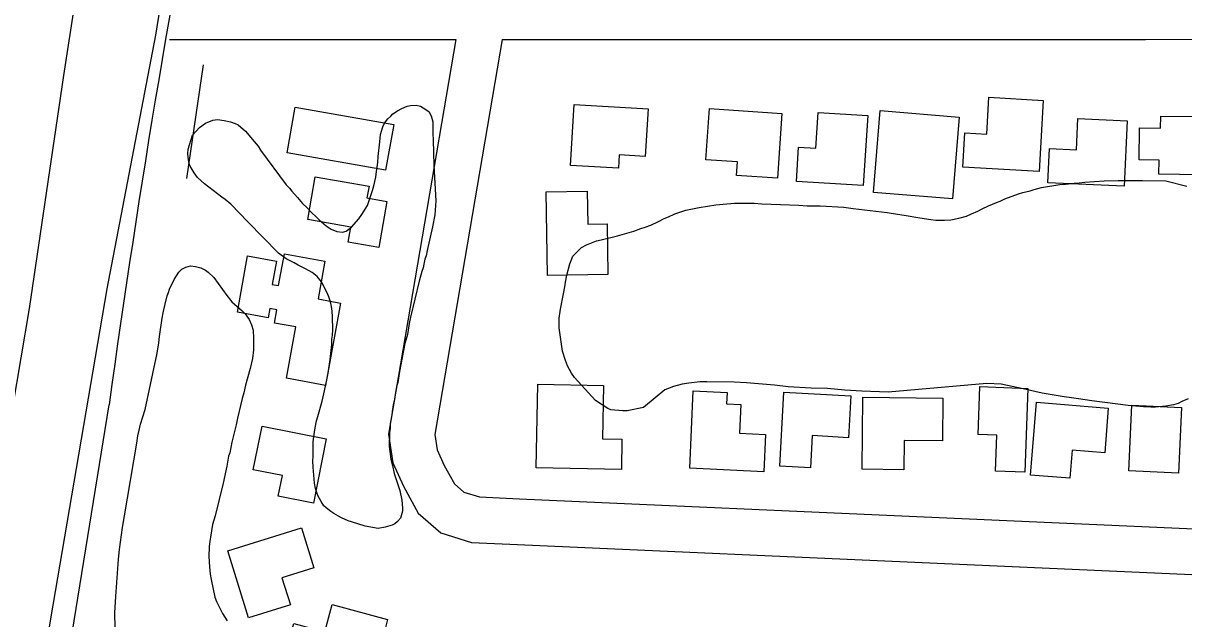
# Model space of a CAD drawing. Extents: x 3297716 to 3335574, y 688621 to 713991.
# Drawn here: x 3324704 to 3325465, y 697718 to 698108 of the extents above; entities that cross this region are included whole.
import ezdxf

# ---------------------------------------------------------------- set-up
doc = ezdxf.new("R2010")
doc.units = 0
for name, color, linetype in [('V-BLDG-OTLN', 7, 'Continuous'), ('V-LEVE-TOET', 7, 'Continuous'), ('V-ROAD-CNTR', 7, 'Continuous'), ('V-SITE-VEGE', 7, 'Continuous'), ('V-TOPO-SHOR', 7, 'Continuous')]:
    doc.layers.add(name, color=color, linetype=linetype)

msp = doc.modelspace()

# ---------------------------------------------------------------- linework, layer by layer
at = {"layer": 'V-BLDG-OTLN'}
for points in [[(3325336.89, 698059.82), (3325372.54, 698057.79), (3325369.88, 698011.12), (3325319.77, 698013.97), (3325321.04, 698036.44), (3325335.51, 698035.62)], [(3324882.4, 698053.32), (3324946.89, 698041.91), (3324941.6, 698012), (3324877.11, 698023.41)], [(3325065.11, 698055.1), (3325113.56, 698052.26), (3325111.73, 698021.11), (3325094.66, 698022.11), (3325094.15, 698013.35), (3325062.77, 698015.2)], [(3325153.76, 698052.55), (3325201.29, 698049.24), (3325198.33, 698006.78), (3325171.56, 698008.65), (3325172.17, 698017.41), (3325151.41, 698018.86)], [(3325265.69, 698051.08), (3325317.34, 698046.88), (3325312.98, 697993.19), (3325261.33, 697997.39)], [(3325225.04, 698049.87), (3325257.49, 698047.82), (3325254.59, 698001.94), (3325210.77, 698004.71), (3325212.19, 698027.2), (3325223.56, 698026.49)], [(3325427.45, 698044.48), (3325425.48, 698001.53), (3325375.54, 698003.82), (3325376.57, 698026.25), (3325394.24, 698025.44), (3325395.18, 698045.96)], [(3325488.93, 698008.84), (3325448.26, 698009.46), (3325448.4, 698018.55), (3325435.34, 698018.75), (3325435.66, 698039.72), (3325449.38, 698039.51), (3325449.5, 698047.51), (3325474.5, 698047.13), (3325474.42, 698042.09), (3325489.43, 698041.86)], [(3324895.52, 698007.73), (3324930.74, 698001.59), (3324929.39, 697993.82), (3324942.37, 697991.56), (3324937.1, 697961.33), (3324917.12, 697964.82), (3324918.84, 697974.71), (3324890.62, 697979.64)], [(3325047.66, 697943.05), (3325046.8, 697997.86), (3325073.68, 697998.28), (3325074.02, 697976.59), (3325086.68, 697976.78), (3325087.18, 697943.67)], [(3324875.33, 697957.33), (3324901.86, 697952.5), (3324897.33, 697927.64), (3324912.05, 697924.96), (3324902.22, 697871.02), (3324876.56, 697875.7), (3324882.68, 697909.3), (3324868.79, 697911.83), (3324870.36, 697920.44), (3324865.65, 697921.3), (3324864.56, 697915.3), (3324844.46, 697918.96), (3324851.19, 697955.92), (3324870.03, 697952.49), (3324867.24, 697937.18), (3324871.52, 697936.41)], [(3325040.35, 697816.92), (3325041.32, 697871.74), (3325084.33, 697870.98), (3325083.71, 697835.9), (3325096.45, 697835.68), (3325096.07, 697815.93)], [(3325330.96, 697870.19), (3325362.49, 697869.05), (3325360.5, 697814.19), (3325341.27, 697814.88), (3325342.12, 697838.33), (3325329.82, 697838.78)], [(3325140.85, 697816.73), (3325143.22, 697867.46), (3325165.34, 697866.42), (3325164.99, 697859.01), (3325174.47, 697858.57), (3325173.58, 697839.65), (3325190.57, 697838.86), (3325189.42, 697814.46)], [(3325202.62, 697866.52), (3325246.49, 697864.09), (3325244.98, 697836.75), (3325221.18, 697838.07), (3325220.02, 697817.02), (3325199.95, 697818.12)], [(3325254.26, 697863.24), (3325306.8, 697862.71), (3325306.52, 697834.7), (3325281.46, 697834.95), (3325281.27, 697815.75), (3325253.79, 697816.03)], [(3325368.03, 697859.95), (3325415.12, 697856.18), (3325412.77, 697826.81), (3325391.42, 697828.52), (3325389.95, 697810.21), (3325364.22, 697812.27)], [(3325463.08, 697856.53), (3325461.11, 697813.58), (3325428.63, 697815.07), (3325430.6, 697858.03)], [(3324860.62, 697844.39), (3324902.71, 697836.02), (3324894.33, 697793.9), (3324871.26, 697798.49), (3324873.94, 697811.99), (3324854.92, 697815.77)], [(3324894.64, 697751.45), (3324873.68, 697744.9), (3324879.2, 697727.22), (3324851.85, 697718.69), (3324838.12, 697762.64), (3324886.44, 697777.71)], [(3324906.69, 697727.32), (3324942.85, 697717.53), (3324941.44, 697712.32), (3324964.82, 697705.99), (3324957.25, 697678.02), (3324921.11, 697687.8), (3324918.54, 697678.33), (3324900.46, 697683.22), (3324902.54, 697690.9), (3324876.75, 697697.89), (3324881.37, 697714.96), (3324901.85, 697709.42)]]:
    msp.add_lwpolyline(points, close=True, dxfattribs=at)
at = {"layer": 'V-LEVE-TOET'}
msp.add_lwpolyline([(3324322.58, 696027.59), (3324383.14, 696130.06), (3324428.13, 696250.42), (3324473.43, 696388.36), (3324501.36, 696496.59), (3324523.15, 696624.92), (3324550.44, 696762.73), (3324571.31, 696899.63), (3324592.25, 697085.84), (3324607.45, 697236.42), (3324624.61, 697352.29), (3324638.13, 697438.12), (3324652.5, 697525.68), (3324668.18, 697669.4), (3324686.15, 697792.14), (3324708.36, 697921.34), (3324730.83, 698074.11), (3324752.93, 698217.45), (3324776.35, 698356.95), (3324801.71, 698466.02), (3324842.85, 698645.08), (3324895.65, 698812.65), (3324938.78, 698954), (3324980.64, 699092.34)], dxfattribs=at)
at = {"layer": 'V-ROAD-CNTR'}
for points in [[(3324799.96, 698097.61), (3324987.57, 698097.6)], [(3324987.57, 698097.6), (3324943.55, 697839.12), (3324946.3, 697820.3), (3324953.24, 697804.94), (3324963.02, 697787.37), (3324977.87, 697774.34), (3324997.97, 697768.15), (3325027.97, 697766.78), (3325302.93, 697754.43), (3326014.71, 697722.83), (3326035.8, 697727.28), (3326052.82, 697738.89), (3326065.69, 697754.32), (3326070.56, 697776.67), (3326074.95, 697814.98), (3326063.25, 698100.93)], [(3325018, 698097.6), (3324973.92, 697838.77), (3324975.38, 697828.81), (3324980.07, 697818.43), (3324986.71, 697806.49), (3324992.82, 697801.13), (3325003.15, 697797.95), (3325029.33, 697796.75), (3325304.27, 697784.4), (3326012.24, 697752.97), (3326023.8, 697755.41), (3326032.46, 697761.32), (3326037.94, 697767.89), (3326040.93, 697781.58), (3326044.88, 697816.08), (3326033.24, 698100.77)], [(3325018, 698097.6), (3325439.59, 698097.59), (3326033.24, 698100.77)], [(3324579.06, 696739.5), (3324760.43, 697858.24)]]:
    msp.add_lwpolyline(points, dxfattribs=at)
msp.add_arc((3332050.58, 696855.42), 7358.81, 165.455729, 172.167618, dxfattribs=at)
at = {"layer": 'V-SITE-VEGE'}
for points in [[(3324944.94, 698047.43), (3324946.44, 698048.95), (3324949.44, 698050.91), (3324952.23, 698052.44), (3324955.67, 698053.97), (3324957.82, 698054.42), (3324961.7, 698054.67), (3324964.51, 698054.04), (3324966.24, 698052.97), (3324969.92, 698050.41), (3324971.45, 698047.62), (3324972.56, 698043.75), (3324972.62, 698035.78), (3324972.86, 698031.9), (3324973.19, 698015.09), (3324974.42, 697991.93), (3324973.86, 697982.77), (3324972.41, 697975), (3324968.86, 697959.46), (3324968.23, 697956.01), (3324967.39, 697953.63), (3324966.55, 697950.39), (3324966.14, 697948.02), (3324965.29, 697945.64), (3324963.61, 697939.38), (3324957.97, 697915.63), (3324957.14, 697911.53), (3324955.9, 697904.41), (3324954.21, 697898.36), (3324950.68, 697880.02), (3324949.66, 697872.9), (3324948.81, 697870.31), (3324947.57, 697863.62), (3324947.37, 697861.46), (3324946.53, 697858.22), (3324945.92, 697853.91), (3324945.72, 697851.75), (3324944.68, 697846.14), (3324944.49, 697842.69), (3324944.07, 697840.32), (3324944.1, 697837.09), (3324943.91, 697833.42), (3324943.93, 697831.05), (3324945.06, 697822.65), (3324946.17, 697818.57), (3324947.29, 697813.19), (3324950.82, 697802.22), (3324952.16, 697795.77), (3324952.62, 697790.81), (3324952.64, 697788.66), (3324951.38, 697783.91), (3324949.46, 697781.74), (3324947.74, 697780.22), (3324945.81, 697779.34), (3324941.29, 697778.02), (3324936.77, 697777.33), (3324928.12, 697778.81)], [(3324928.12, 697778.81), (3324919.29, 697781.52), (3324917.12, 697782.36), (3324912.8, 697784.27), (3324910.64, 697785.34), (3324907.61, 697787.04), (3324905.66, 697788.32), (3324902.62, 697790.67), (3324901.1, 697792.16), (3324899.36, 697794.95), (3324897.18, 697798.82), (3324895.64, 697803.55), (3324894.96, 697806.99), (3324894.26, 697814.74), (3324894.24, 697817.33), (3324893.99, 697821.64), (3324894.19, 697824.65), (3324894.12, 697833.49), (3324894.32, 697836.08), (3324895.35, 697843.2), (3324896.39, 697847.73), (3324897.23, 697850.54), (3324899.96, 697860.69), (3324901.64, 697867.38), (3324903.09, 697874.72), (3324903.93, 697879.04), (3324905.37, 697887.88), (3324906.37, 697897.8), (3324906.35, 697901.25), (3324906.76, 697903.84), (3324906.95, 697907.5), (3324906.89, 697915.91), (3324906.65, 697919.57), (3324906.19, 697922.8), (3324905.52, 697925.81), (3324904.43, 697929.04), (3324903.11, 697932.05), (3324899.61, 697938.91), (3324896.78, 697942.35), (3324893.53, 697944.91), (3324889.2, 697947.46), (3324884.23, 697949.8), (3324881.63, 697951.28), (3324878.17, 697952.98), (3324876.44, 697954.05), (3324871.46, 697957.68), (3324851.25, 697978.1), (3324840.19, 697989.78), (3324836.51, 697992.77), (3324834.34, 697994.26), (3324822.85, 698003.01), (3324818.3, 698007.29), (3324816.12, 698010.29), (3324813.5, 698014.58), (3324812.84, 698016.52), (3324812.4, 698018.89), (3324811.94, 698022.76), (3324812.13, 698025.78), (3324815.06, 698035.02), (3324819.57, 698040.06), (3324823.64, 698042.89), (3324828.37, 698044.86), (3324831.39, 698045.32), (3324835.92, 698044.7), (3324840.02, 698043.65), (3324843.04, 698042.6), (3324844.99, 698041.75), (3324849.76, 698037.69), (3324855.41, 698030.83), (3324858.02, 698027.84), (3324859.55, 698025.26), (3324876.52, 698002.54), (3324878.69, 698000.18), (3324880.21, 697998.26), (3324883.91, 697994.19), (3324887.17, 697990.12), (3324890.21, 697987.34), (3324893.03, 697984.34), (3324896.29, 697981.35), (3324898.02, 697979.42), (3324902.58, 697975.58), (3324906.04, 697973.44), (3324909.72, 697971.96), (3324913.39, 697971.34), (3324915.75, 697972.01), (3324919.18, 697974.62), (3324924.1, 697980.26), (3324926.02, 697983.07), (3324929.64, 697988.92), (3324933.01, 697998.64), (3324933.85, 698001.88), (3324935.1, 698007.49), (3324935.72, 698011.16), (3324936.54, 698016.98), (3324936.73, 698021.08), (3324937.74, 698030.57), (3324938.35, 698035.32), (3324939.82, 698040.5), (3324940.88, 698042.88), (3324943.02, 698045.69), (3324944.94, 698047.43)], [(3325291.75, 697980.74), (3325298.88, 697979.74), (3325302.23, 697979.35), (3325307.89, 697979.18), (3325311.87, 697979.42), (3325317.3, 697980.51), (3325322.32, 697982.01), (3325325.45, 697983.5), (3325329.63, 697985.2), (3325332.55, 697986.69), (3325336.72, 697988.61), (3325341.94, 697990.95), (3325344.24, 697991.8), (3325347.37, 697993.29), (3325356.35, 697996.5), (3325359.07, 697997.36), (3325363.88, 697998.44), (3325366.59, 697999.3), (3325371.4, 698000.59), (3325383.32, 698002.56), (3325387.09, 698002.8), (3325392.74, 698003.46), (3325396.09, 698003.7), (3325399.86, 698004.14), (3325412.42, 698005.07), (3325421.63, 698005.35), (3325429.8, 698005.2), (3325437.52, 698005.28), (3325452.84, 698005.16), (3325466.68, 698001.49)], [(3325467.48, 697862.22), (3325463.31, 697860.52), (3325461.01, 697859.24), (3325457.88, 697858.17), (3325452.86, 697857.3), (3325446.16, 697856.83), (3325443.02, 697856.81), (3325438.2, 697856.98), (3325428.14, 697857.75), (3325412.84, 697859.73), (3325409.28, 697860.33), (3325404.25, 697860.93), (3325395.65, 697862.12), (3325391.04, 697862.92), (3325386.22, 697863.52), (3325371.75, 697865.93), (3325359.37, 697868.77), (3325344.9, 697871.81), (3325335.47, 697872.36), (3325270.8, 697866.66), (3325253.62, 697867.17), (3325242.52, 697867.92), (3325231.2, 697868.89), (3325220.52, 697869.23), (3325205.43, 697870.17), (3325196.42, 697871.15), (3325177.98, 697872.69), (3325170.02, 697873.05), (3325152, 697873.34), (3325147.4, 697873.31), (3325140.28, 697872.42), (3325135.89, 697871.76), (3325130.24, 697870.25), (3325124.6, 697868.11), (3325110.66, 697856.62), (3325099.99, 697854.45), (3325097.06, 697854.43), (3325089.21, 697854.95), (3325087.11, 697855.77), (3325079.21, 697861.21), (3325065.28, 697876.27), (3325063.37, 697878.98), (3325060.82, 697883.78), (3325059.54, 697887.33), (3325057.61, 697893.39), (3325055.41, 697908.66), (3325055.36, 697915.15), (3325056.16, 697921.02), (3325058.18, 697931.09), (3325058.98, 697935.7), (3325059.38, 697938.64), (3325060.39, 697943.25), (3325062.23, 697950.6), (3325063.25, 697952.91), (3325064.28, 697955.64), (3325069.9, 697961.33), (3325073.23, 697963.03), (3325079.71, 697965.8), (3325082.84, 697966.45), (3325093.51, 697969.04), (3325104.17, 697972.05), (3325108.76, 697973.76), (3325111.69, 697974.62), (3325115.44, 697976.11), (3325120.45, 697978.45), (3325124.21, 697980.37), (3325126.93, 697981.43), (3325131.1, 697983.35), (3325133.81, 697984.42), (3325138.41, 697985.91), (3325146.99, 697987.65), (3325158.07, 697989.41), (3325162.89, 697989.86), (3325170.21, 697990.33), (3325182.99, 697990.43), (3325188.02, 697990.04), (3325200.38, 697989.5), (3325212.32, 697989.17), (3325217.76, 697988.79), (3325226.35, 697988.65), (3325241.85, 697987.71), (3325247.94, 697986.92), (3325270.15, 697984.35), (3325277.08, 697983.15), (3325281.48, 697982.55), (3325291.75, 697980.74)], [(3324764.7, 697702.38), (3324764.2, 697722.02), (3324764.85, 697732.57), (3324766.67, 697757.14), (3324767.35, 697763.51), (3324769.25, 697777.89), (3324770.47, 697785.54), (3324778.67, 697833.07), (3324779.36, 697837.98), (3324780.24, 697841.63), (3324780.94, 697845.63), (3324784.14, 697855.3), (3324791.88, 697892.09), (3324792.92, 697898.83), (3324793.44, 697903.02), (3324795.17, 697915.03), (3324795.87, 697918.67), (3324796.93, 697923.41), (3324798.52, 697929.6), (3324799.42, 697931.79), (3324799.95, 697933.98), (3324802.99, 697940.37), (3324806.05, 697945.12), (3324808.03, 697947.13), (3324810.75, 697948.43), (3324813.66, 697949.36), (3324817.11, 697949.02), (3324820.58, 697948.14), (3324823.5, 697946.52), (3324825.33, 697945.26), (3324828.99, 697941.65), (3324837.62, 697929.89), (3324840.93, 697925.73), (3324847.7, 697919.78), (3324849.53, 697917.97), (3324852.1, 697914.17), (3324853.77, 697910.73), (3324854.88, 697907.28), (3324855.1, 697902.01), (3324855.13, 697897.64), (3324854.98, 697894.37), (3324854.29, 697888.72), (3324852.88, 697881.98), (3324849.87, 697871.23), (3324848.63, 697866.13), (3324847.57, 697862.48), (3324844.57, 697849.55), (3324843.69, 697845.18), (3324840.87, 697833.7), (3324839.46, 697826.78), (3324838.75, 697824.59), (3324837.52, 697818.04), (3324835.24, 697806.93), (3324829.94, 697785.43)], [(3324829.94, 697785.43), (3324828.16, 697779.78), (3324826.95, 697771.58), (3324826.42, 697769.03), (3324826.08, 697765.21), (3324825.77, 697758.84), (3324826.18, 697752.11), (3324826.76, 697747.21), (3324827.33, 697743.76), (3324829.78, 697732.13), (3324830.71, 697729.41), (3324834.77, 697721.62), (3324837.71, 697716.73)]]:
    msp.add_lwpolyline(points, dxfattribs=at)
at = {"layer": 'V-TOPO-SHOR'}
msp.add_line((3324811.26, 698006.51), (3324822.37, 698081.04), dxfattribs=at)
msp.add_lwpolyline([(3324630.91, 697144.04), (3324663.88, 697356.47), (3324698.83, 697578.83), (3324723.72, 697726.96), (3324759.12, 697934.29), (3324791.05, 698100.58), (3324821.12, 698288.39), (3324841.05, 698414.62), (3324866.87, 698528.59), (3324896.9, 698628.93), (3324930.56, 698745.35), (3324978.52, 698916.2), (3325028.47, 699095.96)], dxfattribs=at)

doc.saveas('drawing.dxf')
